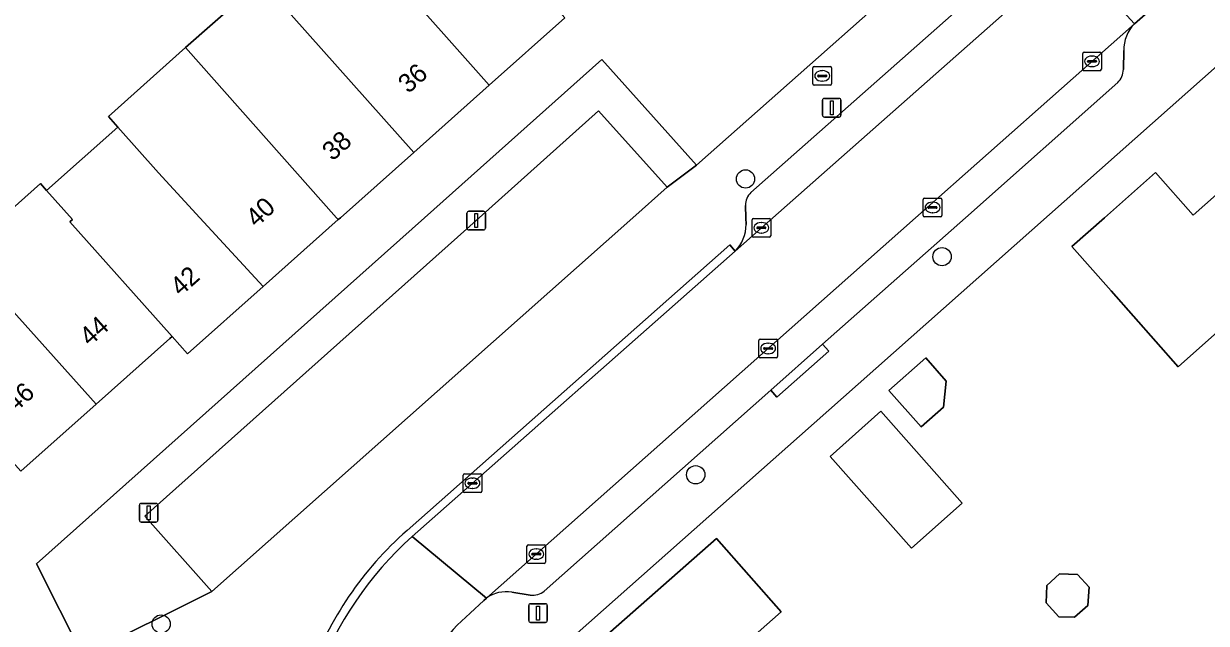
# Model space of a CAD drawing. Extents: x 157320 to 158835, y 386650 to 388491.
# Drawn here: x 157506.5 to 157569.8, y 387728.3 to 387760.4 of the extents above; entities that cross this region are included whole.
import ezdxf

# ---------------------------------------------------------------- set-up
doc = ezdxf.new("R2010")
doc.units = 0
for name, color, linetype in [('IMGEO_Boom', 7, 'Continuous'), ('IMGEO_Brandkraan', 7, 'Continuous'), ('IMGEO_Erf', 7, 'Continuous'), ('IMGEO_Kolk', 7, 'Continuous'), ('IMGEO_Lichtmast', 7, 'Continuous'), ('IMGEO_Muur', 7, 'Continuous'), ('IMGEO_Pand', 7, 'Continuous'), ('IMGEO_Pand_nummerreeks', 7, 'Continuous'), ('IMGEO_Parkeervlak_open', 7, 'Continuous'), ('IMGEO_Rijbaan_lokaal_open', 7, 'Continuous'), ('IMGEO_Voetpad_open', 7, 'Continuous')]:
    doc.layers.add(name, color=color, linetype=linetype)

msp = doc.modelspace()

# ---------------------------------------------------------------- linework, layer by layer
at = {"layer": 'IMGEO_Boom'}
for centre in [(157545.116, 387752.074), (157555.641, 387747.911), (157542.45, 387736.237), (157513.825, 387728.249)]:
    msp.add_circle(centre, 0.489, dxfattribs=at)
at = {"layer": 'IMGEO_Brandkraan'}
for p, q in [((157548.722, 387757.165), (157548.722, 387758.017)), ((157548.797, 387758.091), (157549.649, 387758.091)), ((157549.21, 387757.871), (157549.235, 387757.871)), ((157549.723, 387758.017), (157549.723, 387757.165)), ((157548.981, 387757.585), (157548.981, 387757.597)), ((157549.419, 387757.548), (157549.021, 387757.548)), ((157549.024, 387757.634), (157549.422, 387757.634)), ((157549.233, 387757.311), (157549.208, 387757.311)), ((157549.465, 387757.597), (157549.465, 387757.585)), ((157549.649, 387757.091), (157548.797, 387757.091))]:
    msp.add_line(p, q, dxfattribs=at)
for points in [[(157548.722, 387757.165), (157548.722, 387758.017)], [(157548.797, 387758.091), (157549.649, 387758.091)], [(157549.723, 387758.017), (157549.723, 387757.165)], [(157549.649, 387757.091), (157548.797, 387757.091)]]:
    msp.add_lwpolyline(points, dxfattribs=at)
for centre, radius, start, end in [((157548.799, 387758.015), 0.0765, 91.55205, 178.44795), ((157548.799, 387758.015), 0.0765, 91.55205, 178.44795), ((157549.647, 387758.015), 0.0765, 1.55205, 88.44795), ((157549.647, 387758.015), 0.0765, 1.55205, 88.44795), ((157549.021, 387757.594), 0.0403, 85.87752, 175.75265), ((157549.018, 387757.584), 0.0366, 178.93798, 274.71019), ((157549.422, 387757.591), 0.043, 264.86636, 352.45326), ((157549.426, 387757.596), 0.0386, 1.73085, 96.63898), ((157548.799, 387757.167), 0.0765, 181.55205, 268.44795), ((157548.799, 387757.167), 0.0765, 181.55205, 268.44795), ((157549.647, 387757.167), 0.0765, 271.55205, 358.44795), ((157549.647, 387757.167), 0.0765, 271.55205, 358.44795)]:
    msp.add_arc(centre, radius, start, end, dxfattribs=at)
for centre, major_axis, ratio, start_param, end_param in [((157549.209, 387757.591), (-0.387, 0.002), 0.722429, 4.712389, 7.853982), ((157549.234, 387757.591), (-0.39, 0.002), 0.717154, 1.570796, 4.712389)]:
    msp.add_ellipse(centre, major_axis=major_axis, ratio=ratio, start_param=start_param, end_param=end_param, dxfattribs=at)
at = {"layer": 'IMGEO_Erf'}
for points in [[(157509.624, 387726.538), (157507.154, 387731.474), (157527.921, 387750), (157537.423, 387758.476), (157542.489, 387752.818), (157588.712, 387793.729)], [(157503.13, 387748.071), (157507.359, 387751.828), (157507.685, 387751.461), (157511.503, 387754.853), (157510.997, 387755.424), (157515.137, 387759.104), (157519.176, 387762.687)], [(157535.442, 387760.694), (157531.389, 387757.088), (157527.352, 387753.495), (157523.424, 387750), (157523.307, 387749.896), (157519.292, 387746.323), (157515.232, 387742.71), (157514.409, 387743.633), (157514.288, 387743.525), (157510.34, 387740.012), (157506.314, 387736.428)], [(157598.519, 387730.468), (157581.276, 387750), (157572.416, 387759.957), (157551.146, 387741.084), (157548.792, 387738.997), (157536.727, 387728.304), (157529.707, 387722.081)], [(157570.559, 387744.029), (157568.278, 387742.019), (157564.689, 387746.087), (157562.592, 387748.466), (157564.332, 387750), (157567.078, 387752.422), (157569.088, 387750.14), (157573.626, 387754.142)], [(157537.443, 387727.432), (157543.554, 387732.833), (157547.031, 387728.898), (157542.402, 387724.809)]]:
    msp.add_lwpolyline(points, dxfattribs=at)
for points in [[(157554.526, 387738.799), (157552.799, 387740.748), (157554.765, 387742.49), (157555.863, 387741.251), (157555.71, 387739.848)], [(157556.72, 387734.721), (157554.002, 387732.301), (157549.644, 387737.22), (157552.361, 387739.641)], [(157562.734, 387728.608), (157561.891, 387728.636), (157561.22, 387729.387), (157561.245, 387730.316), (157561.93, 387730.927), (157562.899, 387730.895), (157563.509, 387730.212), (157563.44, 387729.237)]]:
    msp.add_lwpolyline(points, close=True, dxfattribs=at)
at = {"layer": 'IMGEO_Kolk'}
for p, q in [((157563.17, 387757.943), (157563.17, 387758.795)), ((157563.245, 387758.869), (157564.097, 387758.869)), ((157563.658, 387758.649), (157563.683, 387758.649)), ((157564.171, 387758.795), (157564.171, 387757.943)), ((157564.097, 387757.869), (157563.245, 387757.869)), ((157563.429, 387758.363), (157563.429, 387758.375)), ((157563.867, 387758.326), (157563.469, 387758.326)), ((157563.472, 387758.412), (157563.87, 387758.412)), ((157563.681, 387758.089), (157563.656, 387758.089)), ((157563.913, 387758.375), (157563.913, 387758.363)), ((157554.63, 387750.121), (157554.63, 387750.973)), ((157554.705, 387751.047), (157555.557, 387751.047)), ((157555.631, 387750.973), (157555.631, 387750.121)), ((157554.889, 387750.541), (157554.889, 387750.553)), ((157555.327, 387750.504), (157554.929, 387750.504)), ((157554.932, 387750.59), (157555.33, 387750.59)), ((157555.141, 387750.267), (157555.116, 387750.267)), ((157555.118, 387750.827), (157555.143, 387750.827)), ((157555.373, 387750.553), (157555.373, 387750.541)), ((157545.464, 387749.033), (157545.464, 387749.885)), ((157545.539, 387749.959), (157546.391, 387749.959)), ((157545.952, 387749.739), (157545.977, 387749.739)), ((157546.465, 387749.885), (157546.465, 387749.033)), ((157555.557, 387750.047), (157554.705, 387750.047)), ((157546.391, 387748.959), (157545.539, 387748.959)), ((157545.723, 387749.453), (157545.723, 387749.465)), ((157546.161, 387749.416), (157545.763, 387749.416)), ((157545.766, 387749.502), (157546.164, 387749.502)), ((157545.975, 387749.179), (157545.95, 387749.179)), ((157546.207, 387749.465), (157546.207, 387749.453)), ((157545.828, 387742.572), (157545.828, 387743.424)), ((157545.903, 387743.498), (157546.755, 387743.498)), ((157546.316, 387743.278), (157546.341, 387743.278)), ((157546.829, 387743.424), (157546.829, 387742.572)), ((157546.087, 387742.992), (157546.087, 387743.004)), ((157546.525, 387742.955), (157546.127, 387742.955)), ((157546.13, 387743.041), (157546.528, 387743.041)), ((157546.339, 387742.718), (157546.314, 387742.718)), ((157546.571, 387743.004), (157546.571, 387742.992)), ((157546.755, 387742.498), (157545.903, 387742.498)), ((157529.995, 387735.356), (157529.995, 387736.208)), ((157530.07, 387736.282), (157530.922, 387736.282)), ((157530.254, 387735.776), (157530.254, 387735.788)), ((157530.692, 387735.739), (157530.294, 387735.739)), ((157530.297, 387735.825), (157530.695, 387735.825)), ((157530.483, 387736.062), (157530.508, 387736.062)), ((157530.738, 387735.788), (157530.738, 387735.776)), ((157530.996, 387736.208), (157530.996, 387735.356)), ((157530.922, 387735.282), (157530.07, 387735.282)), ((157530.506, 387735.502), (157530.481, 387735.502)), ((157533.486, 387732.492), (157534.338, 387732.492)), ((157533.411, 387731.566), (157533.411, 387732.418)), ((157533.67, 387731.986), (157533.67, 387731.998)), ((157534.108, 387731.949), (157533.71, 387731.949)), ((157533.713, 387732.035), (157534.111, 387732.035)), ((157533.899, 387732.272), (157533.924, 387732.272)), ((157534.154, 387731.998), (157534.154, 387731.986)), ((157534.412, 387732.418), (157534.412, 387731.566)), ((157534.338, 387731.492), (157533.486, 387731.492)), ((157533.922, 387731.712), (157533.897, 387731.712))]:
    msp.add_line(p, q, dxfattribs=at)
for points in [[(157563.17, 387757.943), (157563.17, 387758.795)], [(157563.245, 387758.869), (157564.097, 387758.869)], [(157564.171, 387758.795), (157564.171, 387757.943)], [(157564.097, 387757.869), (157563.245, 387757.869)], [(157554.63, 387750.121), (157554.63, 387750.973)], [(157554.705, 387751.047), (157555.557, 387751.047)], [(157555.631, 387750.973), (157555.631, 387750.121)], [(157545.464, 387749.033), (157545.464, 387749.885)], [(157545.539, 387749.959), (157546.391, 387749.959)], [(157546.465, 387749.885), (157546.465, 387749.033)], [(157555.557, 387750.047), (157554.705, 387750.047)], [(157546.391, 387748.959), (157545.539, 387748.959)], [(157545.828, 387742.572), (157545.828, 387743.424)], [(157545.903, 387743.498), (157546.755, 387743.498)], [(157546.829, 387743.424), (157546.829, 387742.572)], [(157546.755, 387742.498), (157545.903, 387742.498)], [(157529.995, 387735.356), (157529.995, 387736.208)], [(157530.07, 387736.282), (157530.922, 387736.282)], [(157530.996, 387736.208), (157530.996, 387735.356)], [(157530.922, 387735.282), (157530.07, 387735.282)], [(157533.486, 387732.492), (157534.338, 387732.492)], [(157533.411, 387731.566), (157533.411, 387732.418)], [(157534.412, 387732.418), (157534.412, 387731.566)], [(157534.338, 387731.492), (157533.486, 387731.492)]]:
    msp.add_lwpolyline(points, dxfattribs=at)
for centre, radius, start, end in [((157563.247, 387758.793), 0.0765, 91.55205, 178.44795), ((157563.247, 387758.793), 0.0765, 91.55205, 178.44795), ((157564.095, 387758.793), 0.0765, 1.55205, 88.44795), ((157564.095, 387758.793), 0.0765, 1.55205, 88.44795), ((157563.247, 387757.945), 0.0765, 181.55205, 268.44795), ((157563.247, 387757.945), 0.0765, 181.55205, 268.44795), ((157563.469, 387758.372), 0.0403, 85.87752, 175.75265), ((157563.466, 387758.362), 0.0366, 178.93798, 274.71019), ((157563.87, 387758.369), 0.043, 264.86636, 352.45326), ((157563.874, 387758.374), 0.0386, 1.73085, 96.63898), ((157564.095, 387757.945), 0.0765, 271.55205, 358.44795), ((157564.095, 387757.945), 0.0765, 271.55205, 358.44795), ((157554.707, 387750.971), 0.0765, 91.55205, 178.44795), ((157554.707, 387750.971), 0.0765, 91.55205, 178.44795), ((157555.555, 387750.971), 0.0765, 1.55205, 88.44795), ((157555.555, 387750.971), 0.0765, 1.55205, 88.44795), ((157554.929, 387750.55), 0.0403, 85.87752, 175.75265), ((157554.926, 387750.54), 0.0366, 178.93798, 274.71019), ((157555.33, 387750.547), 0.043, 264.86636, 352.45326), ((157555.334, 387750.552), 0.0386, 1.73085, 96.63898), ((157545.541, 387749.883), 0.0765, 91.55205, 178.44795), ((157545.541, 387749.883), 0.0765, 91.55205, 178.44795), ((157546.389, 387749.883), 0.0765, 1.55205, 88.44795), ((157546.389, 387749.883), 0.0765, 1.55205, 88.44795), ((157554.707, 387750.123), 0.0765, 181.55205, 268.44795), ((157554.707, 387750.123), 0.0765, 181.55205, 268.44795), ((157555.555, 387750.123), 0.0765, 271.55205, 358.44795), ((157555.555, 387750.123), 0.0765, 271.55205, 358.44795), ((157545.541, 387749.035), 0.0765, 181.55205, 268.44795), ((157545.541, 387749.035), 0.0765, 181.55205, 268.44795), ((157545.763, 387749.462), 0.0403, 85.87752, 175.75265), ((157545.76, 387749.452), 0.0366, 178.93798, 274.71019), ((157546.164, 387749.459), 0.043, 264.86636, 352.45326), ((157546.168, 387749.464), 0.0386, 1.73085, 96.63898), ((157546.389, 387749.035), 0.0765, 271.55205, 358.44795), ((157546.389, 387749.035), 0.0765, 271.55205, 358.44795), ((157545.905, 387743.422), 0.0765, 91.55205, 178.44795), ((157545.905, 387743.422), 0.0765, 91.55205, 178.44795), ((157546.753, 387743.422), 0.0765, 1.55205, 88.44795), ((157546.753, 387743.422), 0.0765, 1.55205, 88.44795), ((157546.127, 387743.001), 0.0403, 85.87752, 175.75265), ((157546.124, 387742.991), 0.0366, 178.93798, 274.71019), ((157546.528, 387742.998), 0.043, 264.86636, 352.45326), ((157546.532, 387743.003), 0.0386, 1.73085, 96.63898), ((157545.905, 387742.574), 0.0765, 181.55205, 268.44795), ((157545.905, 387742.574), 0.0765, 181.55205, 268.44795), ((157546.753, 387742.574), 0.0765, 271.55205, 358.44795), ((157546.753, 387742.574), 0.0765, 271.55205, 358.44795), ((157530.072, 387736.206), 0.0765, 91.55205, 178.44795), ((157530.072, 387736.206), 0.0765, 91.55205, 178.44795), ((157530.294, 387735.785), 0.0403, 85.87752, 175.75265), ((157530.291, 387735.775), 0.0366, 178.93798, 274.71019), ((157530.695, 387735.782), 0.043, 264.86636, 352.45326), ((157530.699, 387735.787), 0.0386, 1.73085, 96.63898), ((157530.92, 387736.206), 0.0765, 1.55205, 88.44795), ((157530.92, 387736.206), 0.0765, 1.55205, 88.44795), ((157530.072, 387735.358), 0.0765, 181.55205, 268.44795), ((157530.072, 387735.358), 0.0765, 181.55205, 268.44795), ((157530.92, 387735.358), 0.0765, 271.55205, 358.44795), ((157530.92, 387735.358), 0.0765, 271.55205, 358.44795), ((157533.488, 387732.416), 0.0765, 91.55205, 178.44795), ((157533.488, 387732.416), 0.0765, 91.55205, 178.44795), ((157534.336, 387732.416), 0.0765, 1.55205, 88.44795), ((157534.336, 387732.416), 0.0765, 1.55205, 88.44795), ((157533.71, 387731.995), 0.0403, 85.87752, 175.75265), ((157533.707, 387731.985), 0.0366, 178.93798, 274.71019), ((157534.111, 387731.992), 0.043, 264.86636, 352.45326), ((157534.115, 387731.997), 0.0386, 1.73085, 96.63898), ((157533.488, 387731.568), 0.0765, 181.55205, 268.44795), ((157533.488, 387731.568), 0.0765, 181.55205, 268.44795), ((157534.336, 387731.568), 0.0765, 271.55205, 358.44795), ((157534.336, 387731.568), 0.0765, 271.55205, 358.44795)]:
    msp.add_arc(centre, radius, start, end, dxfattribs=at)
for centre, major_axis, ratio, start_param, end_param in [((157563.657, 387758.369), (-0.387, 0.002), 0.722429, 4.712389, 7.853982), ((157563.682, 387758.369), (-0.39, 0.002), 0.717154, 1.570796, 4.712389), ((157555.117, 387750.547), (-0.387, 0.002), 0.722429, 4.712389, 7.853982), ((157555.142, 387750.547), (-0.39, 0.002), 0.717154, 1.570796, 4.712389), ((157545.951, 387749.459), (-0.387, 0.002), 0.722429, 4.712389, 7.853982), ((157545.976, 387749.459), (-0.39, 0.002), 0.717154, 1.570796, 4.712389), ((157546.315, 387742.998), (-0.387, 0.002), 0.722429, 4.712389, 7.853982), ((157546.34, 387742.998), (-0.39, 0.002), 0.717154, 1.570796, 4.712389), ((157530.482, 387735.782), (-0.387, 0.002), 0.722429, 4.712389, 7.853982), ((157530.507, 387735.782), (-0.39, 0.002), 0.717154, 1.570796, 4.712389), ((157533.898, 387731.992), (-0.387, 0.002), 0.722429, 4.712389, 7.853982), ((157533.923, 387731.992), (-0.39, 0.002), 0.717154, 1.570796, 4.712389)]:
    msp.add_ellipse(centre, major_axis=major_axis, ratio=ratio, start_param=start_param, end_param=end_param, dxfattribs=at)
at = {"layer": 'IMGEO_Lichtmast'}
for p, q in [((157549.239, 387755.485), (157549.239, 387756.285)), ((157549.239, 387756.285), (157549.239, 387755.485)), ((157549.339, 387756.385), (157550.129, 387756.385)), ((157550.129, 387756.385), (157549.339, 387756.385)), ((157550.229, 387756.285), (157550.229, 387755.485)), ((157550.229, 387755.485), (157550.229, 387756.285)), ((157550.129, 387755.385), (157549.339, 387755.385)), ((157549.339, 387755.385), (157550.129, 387755.385)), ((157530.2, 387749.442), (157530.2, 387750.242)), ((157530.2, 387750.242), (157530.2, 387749.442)), ((157530.3, 387750.342), (157531.09, 387750.342)), ((157531.09, 387750.342), (157530.3, 387750.342)), ((157531.19, 387750.242), (157531.19, 387749.442)), ((157531.19, 387749.442), (157531.19, 387750.242)), ((157531.09, 387749.342), (157530.3, 387749.342)), ((157530.3, 387749.342), (157531.09, 387749.342)), ((157512.658, 387733.805), (157512.658, 387734.605)), ((157512.658, 387734.605), (157512.658, 387733.805)), ((157512.758, 387734.705), (157513.548, 387734.705)), ((157513.548, 387734.705), (157512.758, 387734.705)), ((157513.648, 387734.605), (157513.648, 387733.805)), ((157513.648, 387733.805), (157513.648, 387734.605)), ((157513.548, 387733.705), (157512.758, 387733.705)), ((157512.758, 387733.705), (157513.548, 387733.705)), ((157533.608, 387729.336), (157534.398, 387729.336)), ((157534.398, 387729.336), (157533.608, 387729.336)), ((157533.508, 387728.436), (157533.508, 387729.236)), ((157533.508, 387729.236), (157533.508, 387728.436)), ((157534.498, 387729.236), (157534.498, 387728.436)), ((157534.498, 387728.436), (157534.498, 387729.236)), ((157534.398, 387728.336), (157533.608, 387728.336)), ((157533.608, 387728.336), (157534.398, 387728.336))]:
    msp.add_line(p, q, dxfattribs=at)
for points in [[(157549.659, 387756.26), (157549.809, 387756.26), (157549.809, 387755.51), (157549.659, 387755.51), (157549.659, 387756.26)], [(157530.62, 387750.217), (157530.77, 387750.217), (157530.77, 387749.467), (157530.62, 387749.467), (157530.62, 387750.217)], [(157513.078, 387734.58), (157513.228, 387734.58), (157513.228, 387733.83), (157513.078, 387733.83), (157513.078, 387734.58)], [(157533.928, 387729.211), (157534.078, 387729.211), (157534.078, 387728.461), (157533.928, 387728.461), (157533.928, 387729.211)]]:
    msp.add_lwpolyline(points, dxfattribs=at)
for centre, start, end in [((157549.339, 387756.285), 90, 180), ((157549.339, 387756.285), 90, 180), ((157550.129, 387756.285), 0, 90), ((157550.129, 387756.285), 360, 90), ((157549.339, 387755.485), 180, 270), ((157549.339, 387755.485), 180, 270), ((157550.129, 387755.485), 270, 0), ((157550.129, 387755.485), 270, 0), ((157530.3, 387750.242), 90, 180), ((157530.3, 387750.242), 90, 180), ((157531.09, 387750.242), 0, 90), ((157531.09, 387750.242), 360, 90), ((157530.3, 387749.442), 180, 270), ((157530.3, 387749.442), 180, 270), ((157531.09, 387749.442), 270, 0), ((157531.09, 387749.442), 270, 0), ((157512.758, 387734.605), 90, 180), ((157512.758, 387734.605), 90, 180), ((157513.548, 387734.605), 0, 90), ((157513.548, 387734.605), 360, 90), ((157512.758, 387733.805), 180, 270), ((157512.758, 387733.805), 180, 270), ((157513.548, 387733.805), 270, 0), ((157513.548, 387733.805), 270, 0), ((157533.608, 387729.236), 90, 180), ((157533.608, 387729.236), 90, 180), ((157534.398, 387729.236), 0, 90), ((157534.398, 387729.236), 360, 90), ((157533.608, 387728.436), 180, 270), ((157533.608, 387728.436), 180, 270), ((157534.398, 387728.436), 270, 0), ((157534.398, 387728.436), 270, 0)]:
    msp.add_arc(centre, 0.1, start, end, dxfattribs=at)
at = {"layer": 'IMGEO_Muur'}
for points in [[(157551.146, 387741.084), (157572.416, 387759.957)], [(157536.727, 387728.304), (157548.792, 387738.997)]]:
    msp.add_lwpolyline(points, dxfattribs=at)
at = {"layer": 'IMGEO_Pand'}
for points in [[(157529.969, 387766.813), (157528.141, 387768.868), (157527.855, 387769.189), (157523.826, 387765.604), (157525.94, 387763.228), (157531.389, 387757.088), (157535.442, 387760.694)], [(157525.94, 387763.228), (157523.826, 387765.604), (157523.225, 387766.279), (157519.176, 387762.687), (157527.352, 387753.495), (157531.389, 387757.088)], [(157519.176, 387762.687), (157515.137, 387759.104), (157523.215, 387750), (157523.307, 387749.896), (157523.424, 387750), (157527.352, 387753.495)], [(157515.137, 387759.104), (157510.997, 387755.424), (157511.503, 387754.853), (157513.679, 387752.395), (157515.893, 387750), (157519.292, 387746.323), (157523.307, 387749.896), (157523.215, 387750)], [(157515.893, 387750), (157513.679, 387752.395), (157511.503, 387754.853), (157507.685, 387751.461), (157509.076, 387749.895), (157508.938, 387749.772), (157514.409, 387743.633), (157515.232, 387742.71), (157519.292, 387746.323)], [(157570.559, 387744.029), (157577.32, 387749.986), (157573.626, 387754.142), (157569.088, 387750.14), (157567.078, 387752.422), (157564.332, 387750), (157562.592, 387748.466), (157564.689, 387746.087), (157568.278, 387742.019)], [(157508.938, 387749.772), (157509.076, 387749.895), (157507.685, 387751.461), (157507.359, 387751.828), (157503.13, 387748.071), (157504.849, 387746.134), (157510.34, 387740.012), (157514.288, 387743.525), (157514.409, 387743.633)], [(157510.34, 387740.012), (157504.849, 387746.134), (157500.85, 387742.575), (157506.314, 387736.428)], [(157554.526, 387738.799), (157555.71, 387739.848), (157555.863, 387741.251), (157554.765, 387742.49), (157552.799, 387740.748)], [(157554.002, 387732.301), (157556.72, 387734.721), (157552.361, 387739.641), (157549.644, 387737.22)], [(157542.402, 387724.809), (157547.031, 387728.898), (157543.554, 387732.833), (157537.443, 387727.432), (157538.493, 387725.281), (157533.364, 387722.716), (157535.845, 387717.747), (157543.926, 387721.761)], [(157561.245, 387730.316), (157561.22, 387729.387), (157561.891, 387728.636), (157562.734, 387728.608), (157563.44, 387729.237), (157563.509, 387730.212), (157562.899, 387730.895), (157561.93, 387730.927)]]:
    msp.add_lwpolyline(points, close=True, dxfattribs=at)
at = {"layer": 'IMGEO_Parkeervlak_open'}
for points in [[(157588.426, 387789.301), (157587.678, 387788.628), (157584.028, 387785.488), (157545.406, 387751.353)], [(157544.555, 387748.211), (157546.578, 387750), (157560.665, 387762.456), (157562.533, 387764.107), (157564.601, 387765.934), (157575.15, 387775.257)], [(157565.943, 387760.385), (157554.227, 387750), (157531.246, 387729.631)], [(157565.351, 387757.942), (157565.366, 387758.95)], [(157534.337, 387730.006), (157546.466, 387740.76), (157549.246, 387743.225), (157556.887, 387750), (157565.044, 387757.232)], [(157545.114, 387750.656), (157545.135, 387750), (157545.146, 387749.634)], [(157532.602, 387729.952), (157533.592, 387729.798)]]:
    msp.add_lwpolyline(points, dxfattribs=at)
msp.add_lwpolyline([(157516.533, 387729.995), (157539.075, 387750), (157540.918, 387751.636), (157537.245, 387755.712), (157530.849, 387750), (157512.948, 387734.012)], close=True, dxfattribs=at)
for centre, radius, start, end in [((157567.405, 387758.964), 2.039, 135.8039, 180.38691), ((157564.337, 387757.959), 1.015, 314.20669, 359.02654), ((157546.056, 387750.671), 0.942, 133.61729, 180.92135), ((157543.209, 387749.604), 1.937, 314.00877, 0.88307), ((157532.31, 387728.163), 1.813, 80.71738, 125.91905), ((157533.734, 387730.729), 0.941, 261.34489, 309.85401)]:
    msp.add_arc(centre, radius, start, end, dxfattribs=at)
at = {"layer": 'IMGEO_Rijbaan_lokaal_open'}
for points in [[(157565.943, 387760.385), (157567.941, 387762.148), (157564.601, 387765.934), (157562.533, 387764.107)], [(157565.943, 387760.385), (157562.533, 387764.107), (157560.665, 387762.456), (157546.578, 387750), (157544.555, 387748.211), (157527.261, 387732.925), (157531.246, 387729.631), (157554.227, 387750)]]:
    msp.add_lwpolyline(points, close=True, dxfattribs=at)
msp.add_lwpolyline([(157530.364, 387728.832), (157531.112, 387729.512), (157531.246, 387729.631), (157527.261, 387732.925)], dxfattribs=at)
for centre, radius, start, end in [((157539.658, 387719.046), 18.609, 131.77147, 160.09805), ((157538.069, 387720.093), 11.65, 131.39968, 156.13708)]:
    msp.add_arc(centre, radius, start, end, dxfattribs=at)
at = {"layer": 'IMGEO_Voetpad_open'}
for points in [[(157646.248, 387841.686), (157643.93, 387839.695), (157630.109, 387827.61), (157601.031, 387802.263), (157599.159, 387800.624), (157598.489, 387801.366), (157597.99, 387801.918), (157595.341, 387799.617), (157595.424, 387799.532), (157592.161, 387796.66), (157588.712, 387793.729), (157542.489, 387752.818), (157540.918, 387751.636), (157539.075, 387750), (157516.533, 387729.995), (157509.624, 387726.538), (157517.619, 387710.56), (157521.634, 387712.569)], [(157529.707, 387722.081), (157536.727, 387728.304), (157548.792, 387738.997), (157551.146, 387741.084), (157572.416, 387759.957), (157573.25, 387760.707), (157577.053, 387764.23), (157593.698, 387779.343), (157601.499, 387786.426), (157603.416, 387788.161), (157606.621, 387790.971), (157607.442, 387791.699), (157617.003, 387800.065), (157628.395, 387810.035), (157630.79, 387812.141), (157646.906, 387826.236), (157652.762, 387831.358)], [(157545.406, 387751.353), (157584.028, 387785.488), (157587.678, 387788.628), (157588.426, 387789.301)], [(157574.36, 387767.793), (157573.949, 387767.426), (157574.635, 387766.645), (157569.266, 387761.93), (157568.58, 387762.711), (157567.941, 387762.148), (157565.943, 387760.385)], [(157565.366, 387758.95), (157565.351, 387757.942)], [(157565.044, 387757.232), (157556.887, 387750), (157549.246, 387743.225), (157549.577, 387742.851), (157546.797, 387740.386), (157546.466, 387740.76), (157534.337, 387730.006)], [(157545.146, 387749.634), (157545.135, 387750), (157545.114, 387750.656)], [(157527.261, 387732.925), (157544.555, 387748.211), (157544.275, 387748.547), (157526.99, 387733.25)], [(157526.99, 387733.25), (157544.275, 387748.547), (157544.555, 387748.211)], [(157531.246, 387729.631), (157531.112, 387729.512), (157530.364, 387728.832)], [(157533.592, 387729.798), (157532.602, 387729.952)]]:
    msp.add_lwpolyline(points, dxfattribs=at)
for points in [[(157512.948, 387734.012), (157530.849, 387750), (157537.245, 387755.712), (157540.918, 387751.636), (157542.489, 387752.818), (157537.423, 387758.476), (157527.921, 387750), (157507.154, 387731.474), (157509.624, 387726.538), (157516.533, 387729.995)], [(157546.466, 387740.76), (157546.797, 387740.386), (157549.577, 387742.851), (157549.246, 387743.225)]]:
    msp.add_lwpolyline(points, close=True, dxfattribs=at)
for centre, radius, start, end in [((157567.405, 387758.964), 2.039, 135.8039, 180.38691), ((157564.337, 387757.959), 1.015, 314.20669, 359.02654), ((157546.056, 387750.671), 0.942, 133.61729, 180.92135), ((157543.209, 387749.604), 1.937, 314.00877, 0.88307), ((157539.311, 387719.216), 18.675, 131.2827, 160.1491), ((157539.311, 387719.216), 18.675, 131.2827, 160.1491), ((157539.658, 387719.046), 18.609, 131.77147, 160.09805), ((157532.31, 387728.163), 1.813, 80.71738, 125.91905), ((157533.734, 387730.729), 0.941, 261.34489, 309.85401), ((157538.069, 387720.093), 11.65, 131.39968, 156.13708)]:
    msp.add_arc(centre, radius, start, end, dxfattribs=at)

# ---------------------------------------------------------------- texts
at = {"layer": 'IMGEO_Pand_nummerreeks'}
for s, rotation, p in [('36', 41.66549, (157527.064, 387756.612)), ('38', 41.66432, (157523, 387752.996)), ('40', 43.14372, (157518.93, 387749.437)), ('42', 41.66549, (157514.863, 387745.756)), ('44', 41.67122, (157510.002, 387743.083)), ('46', 41.6686, (157506.015, 387739.535))]:
    msp.add_text(s, height=1, rotation=rotation, dxfattribs=at).set_placement(p)

doc.saveas('drawing.dxf')
